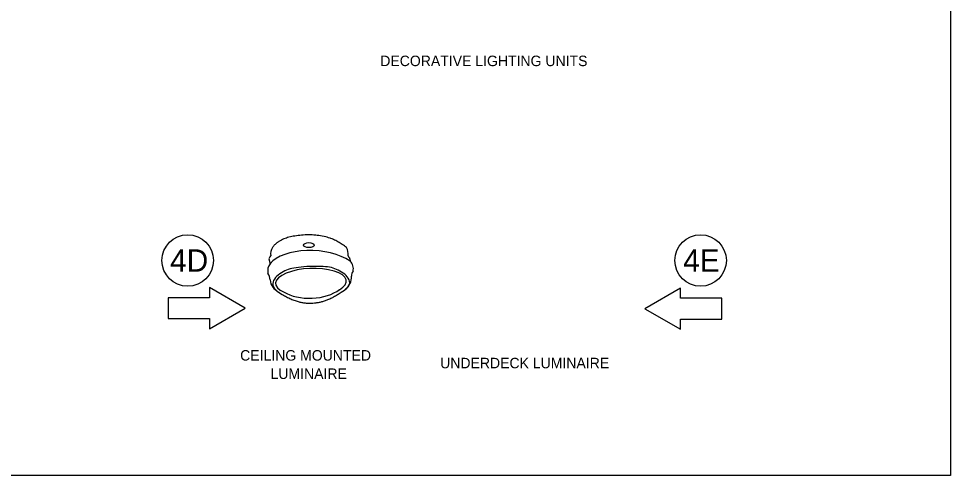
# Model space of a CAD drawing. Extents: x 99968 to 128667, y 90163 to 102182.
# Drawn here: x 116867 to 118467, y 99882 to 100666 of the extents above; entities that cross this region are included whole.
import ezdxf

# ---------------------------------------------------------------- set-up
doc = ezdxf.new("R2010")
doc.units = 0
for name, color, linetype in [('Border Prelim Stamp', 7, 'Continuous'), ('Default', 7, 'Continuous'), ('RD Standard Plans Active', 7, 'Continuous')]:
    doc.layers.add(name, color=color, linetype=linetype)

msp = doc.modelspace()

# ---------------------------------------------------------------- linework, layer by layer
at = {"layer": 'Border Prelim Stamp'}
for points in [[(117256.5, 100169.1), (117195, 100204.6), (117195, 100186.8), (117124.1, 100186.8), (117124.1, 100151.4), (117195, 100151.4), (117195, 100133.6)], [(117942.5, 100168), (118003.9, 100132.6), (118003.9, 100150.3), (118074.9, 100150.3), (118074.9, 100185.8), (118003.9, 100185.8), (118003.9, 100203.5)]]:
    msp.add_lwpolyline(points, close=True, dxfattribs=at)
for centre in [(117157.6, 100250.8), (118038.3, 100250.8)]:
    msp.add_circle(centre, 44.2, dxfattribs=at)
at = {"layer": 'Default'}
msp.add_lwpolyline([(115267.5, 102081.5), (118467.2, 102081.5), (118467.2, 99881.9), (115267.5, 99881.9)], close=True, dxfattribs=at)
at = {"layer": 'RD Standard Plans Active'}
for p, q in [((117297.1, 100253.8), (117299.1, 100245.2)), ((117436.1, 100253.8), (117436.4, 100249.7))]:
    msp.add_line(p, q, dxfattribs=at)
for centre, radius, start, end in [((117321, 100261.9), 21.1, 148.4933, 188.0213), ((117412.2, 100261.9), 21.1, 351.9787, 31.5067), ((117300.5, 100253.4), 3.45, 130.8064, 173.1572), ((117294.1, 100260.7), 6.25, 310.8064, 343.6871), ((117439.1, 100260.7), 6.25, 196.3129, 229.1936), ((117432.7, 100253.4), 3.45, 6.8428, 49.1936), ((117423.8, 100236.5), 18.3, 346.1511, 46.1305), ((117314.9, 100233.2), 19.9, 142.9656, 192.0948), ((117451.3, 100224.6), 12.4, 142.2314, 184.0042), ((117276.9, 100216.9), 22.2, 1.67, 33.2026), ((117325, 100220), 26, 185.5455, 244.6707), ((117413.2, 100222.8), 25.8, 305.9854, 2.0849)]:
    msp.add_arc(centre, radius, start, end, dxfattribs=at)
msp.add_ellipse((117365.7, 100277.2), major_axis=(-9.26, 0), ratio=0.459459, dxfattribs=at)
for centre, major_axis, ratio, start_param, end_param in [((117373.7, 100225.3), (81.3, -4.6), 0.521848, 0.719246, 2.763878), ((117369.3, 100213.3), (60.7, 2.2), 0.392655, 5.633577, 10.113907), ((117369.3, 100219.2), (60.7, 2.2), 0.546721, 3.825273, 5.62789)]:
    msp.add_ellipse(centre, major_axis=major_axis, ratio=ratio, start_param=start_param, end_param=end_param, dxfattribs=at)
for points, degree in [([(117430.1, 100272.9), (117402.8, 100296.4), (117316.7, 100292.7), (117303, 100272.9)], 2), ([(117420.9, 100196.5), (117438.5, 100205.7), (117436.9, 100221.7), (117413.2, 100237.4), (117390.2, 100241.7), (117343.9, 100239.6), (117321.8, 100233.5), (117298.3, 100214.3), (117305.9, 100200), (117320.1, 100192.5)], 3), ([(117320.1, 100192.5), (117346.4, 100176), (117397.1, 100179), (117420.9, 100196.5)], 2)]:
    msp.add_open_spline(points, degree=degree, dxfattribs=at)

# ---------------------------------------------------------------- texts
at = {"layer": 'Border Prelim Stamp'}
for s, p in [('4D', (117127.4, 100231.6)), ('4E', (118008.4, 100231.6))]:
    msp.add_text(s, height=38.31, dxfattribs=at).set_placement(p)
at = {"layer": 'RD Standard Plans Active'}
for s, p in [('DECORATIVE LIGHTING UNITS', (117488.3, 100584.4)), ('CEILING MOUNTED', (117247.7, 100078.9)), ('UNDERDECK LUMINAIRE', (117591.1, 100065.7)), ('LUMINAIRE', (117299.9, 100047.4))]:
    msp.add_text(s, height=18, dxfattribs=at).set_placement(p)

doc.saveas('drawing.dxf')
